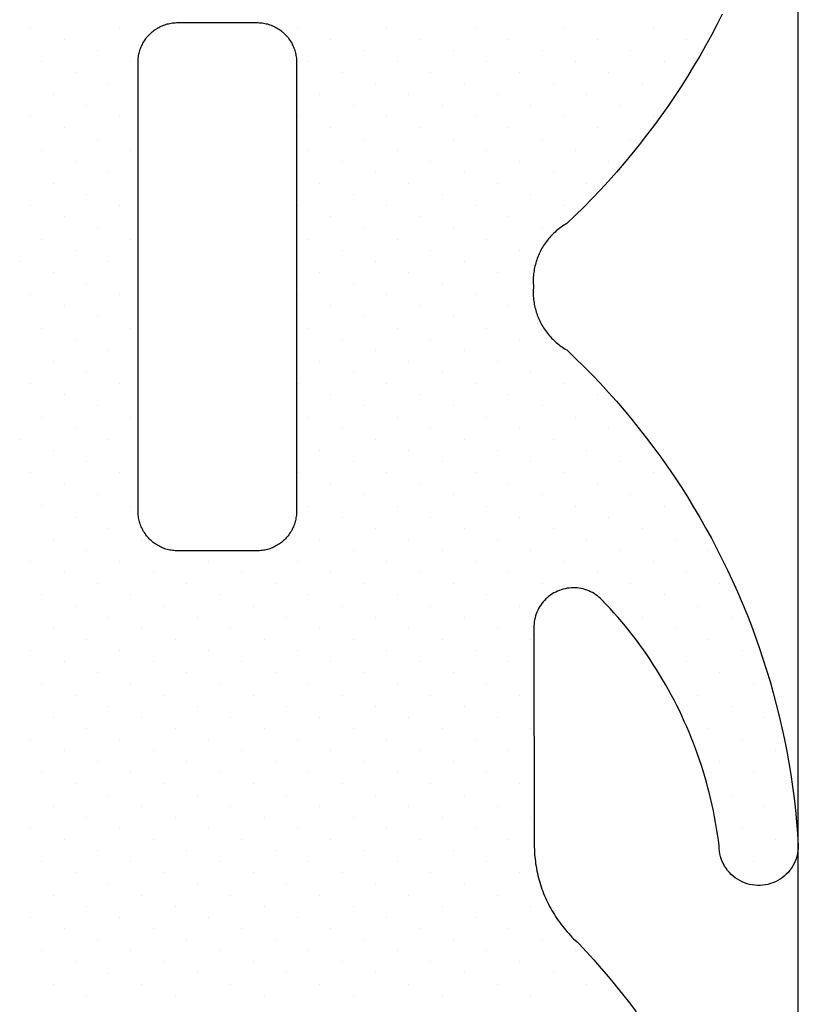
# Model space of a CAD drawing. Header units: millimetres. Extents: x -637441 to -130928, y -380379 to -53767.
# Tile 275 of 390: x -334474.43 to -334468.54, y -166920.69 to -166913.23. Entities that reach past the tile are written whole.
import ezdxf

# ---------------------------------------------------------------- set-up
doc = ezdxf.new("R2010")
doc.units = ezdxf.units.MM
doc.header["$LTSCALE"] = 10
doc.layers.add('CKTEXTY_MALE', color=7, linetype='Continuous', lineweight=25)
doc.layers.add('CrossSectionsGlass', color=4, linetype='Continuous')
doc.layers.add('CrossSectionsGums', color=1, linetype='Continuous')

# ---------------------------------------------------------------- blocks, each defined once
blk = doc.blocks.new('Hatch7761', base_point=(1872.6526, 1395.1029))
at = {"layer": 'CrossSectionsGums', "color": 252, "true_color": 0x848484}
for p, q in [((1253.6317, 1407.014), (1253.6317, 1407.014)), ((1254.3053, 1407.014), (1254.3053, 1407.014)), ((1253.8844, 1406.9299), (1253.8844, 1406.9299)), ((1254.558, 1406.9299), (1254.558, 1406.9299)), ((1254.137, 1406.8457), (1254.137, 1406.8457)), ((1254.8104, 1406.8457), (1254.8104, 1406.8457)), ((1253.7159, 1406.7615), (1253.7159, 1406.7615)), ((1254.3895, 1406.7615), (1254.3895, 1406.7615)), ((1255.0631, 1406.7616), (1255.0631, 1406.7616)), ((1253.9686, 1406.6774), (1253.9686, 1406.6774)), ((1254.6421, 1406.6774), (1254.6421, 1406.6774)), ((1255.3157, 1406.6774), (1255.3157, 1406.6774)), ((1254.2212, 1406.5931), (1254.2212, 1406.5931)), ((1254.8947, 1406.5931), (1254.8947, 1406.5931)), ((1255.5682, 1406.5931), (1255.5682, 1406.5931)), ((1253.8002, 1406.5089), (1253.8002, 1406.5089)), ((1254.4736, 1406.5089), (1254.4736, 1406.5089)), ((1255.1473, 1406.509), (1255.1473, 1406.509)), ((1255.8208, 1406.509), (1255.8208, 1406.509)), ((1254.7263, 1406.4248), (1254.7263, 1406.4248)), ((1255.3998, 1406.4247), (1255.3998, 1406.4247)), ((1256.0734, 1406.4248), (1256.0734, 1406.4248)), ((1254.9789, 1406.3406), (1254.9789, 1406.3406)), ((1255.6523, 1406.3406), (1255.6523, 1406.3406)), ((1256.3259, 1406.3406), (1256.3259, 1406.3406)), ((1255.2314, 1406.2563), (1255.2314, 1406.2563)), ((1255.905, 1406.2565), (1255.905, 1406.2565)), ((1259.946, 1406.2563), (1259.946, 1406.2563)), ((1255.484, 1406.1722), (1255.484, 1406.1722)), ((1256.1576, 1406.1722), (1256.1576, 1406.1722)), ((1259.5251, 1406.1722), (1259.5251, 1406.1722)), ((1255.7366, 1406.088), (1255.7366, 1406.088)), ((1256.41, 1406.088), (1256.41, 1406.088)), ((1259.7777, 1406.088), (1259.7777, 1406.088)), ((1255.3157, 1406.0039), (1255.3157, 1406.0039)), ((1255.9891, 1406.0038), (1255.9891, 1406.0038)), ((1256.6626, 1406.0038), (1256.6626, 1406.0038)), ((1259.3567, 1406.0038), (1259.3567, 1406.0038)), ((1260.0303, 1406.0038), (1260.0303, 1406.0038)), ((1255.5682, 1405.9197), (1255.5682, 1405.9197)), ((1256.2417, 1405.9197), (1256.2417, 1405.9197)), ((1256.9152, 1405.9196), (1256.9152, 1405.9196)), ((1259.6094, 1405.9197), (1259.6094, 1405.9197)), ((1255.8208, 1405.8354), (1255.8208, 1405.8354)), ((1256.4943, 1405.8354), (1256.4943, 1405.8354)), ((1259.1884, 1405.8354), (1259.1884, 1405.8354)), ((1259.8619, 1405.8354), (1259.8619, 1405.8354)), ((1252.7057, 1405.7512), (1252.7057, 1405.7512)), ((1256.0734, 1405.7513), (1256.0734, 1405.7513)), ((1256.7468, 1405.7512), (1256.7468, 1405.7512)), ((1259.4409, 1405.7512), (1259.4409, 1405.7512)), ((1255.6523, 1405.667), (1255.6523, 1405.667)), ((1256.3259, 1405.6671), (1256.3259, 1405.6671)), ((1256.9994, 1405.667), (1256.9994, 1405.667)), ((1259.0199, 1405.667), (1259.0199, 1405.667)), ((1259.6936, 1405.6671), (1259.6936, 1405.6671)), ((1255.9049, 1405.5829), (1255.9049, 1405.5829)), ((1256.5784, 1405.5828), (1256.5784, 1405.5828)), ((1257.252, 1405.5829), (1257.252, 1405.5829)), ((1259.2726, 1405.5829), (1259.2726, 1405.5829)), ((1259.946, 1405.5829), (1259.946, 1405.5829)), ((1252.7899, 1405.4987), (1252.7899, 1405.4987)), ((1256.1575, 1405.4987), (1256.1575, 1405.4987)), ((1256.8311, 1405.4987), (1256.8311, 1405.4987)), ((1258.8516, 1405.4987), (1258.8516, 1405.4987)), ((1259.5251, 1405.4987), (1259.5251, 1405.4987)), ((1253.0426, 1405.4146), (1253.0426, 1405.4146)), ((1256.41, 1405.4144), (1256.41, 1405.4144)), ((1257.0836, 1405.4146), (1257.0836, 1405.4146)), ((1259.1041, 1405.4144), (1259.1041, 1405.4144)), ((1259.7777, 1405.4146), (1259.7777, 1405.4146)), ((1255.9891, 1405.3303), (1255.9891, 1405.3303)), ((1256.6626, 1405.3302), (1256.6626, 1405.3302)), ((1257.3361, 1405.3302), (1257.3361, 1405.3302)), ((1258.6832, 1405.3303), (1258.6832, 1405.3303)), ((1259.3568, 1405.3303), (1259.3568, 1405.3303)), ((1260.0303, 1405.3303), (1260.0303, 1405.3303)), ((1252.8741, 1405.2461), (1252.8741, 1405.2461)), ((1256.2417, 1405.2461), (1256.2417, 1405.2461)), ((1256.9152, 1405.2461), (1256.9152, 1405.2461)), ((1257.5887, 1405.2461), (1257.5887, 1405.2461)), ((1258.9358, 1405.2461), (1258.9358, 1405.2461)), ((1259.6093, 1405.2461), (1259.6093, 1405.2461)), ((1253.1267, 1405.162), (1253.1267, 1405.162)), ((1255.8207, 1405.1619), (1255.8207, 1405.1619)), ((1256.4943, 1405.1619), (1256.4943, 1405.1619)), ((1257.1677, 1405.1619), (1257.1677, 1405.1619)), ((1258.5148, 1405.1619), (1258.5148, 1405.1619)), ((1259.1884, 1405.1619), (1259.1884, 1405.1619)), ((1259.8619, 1405.162), (1259.8619, 1405.162)), ((1252.7058, 1405.0778), (1252.7058, 1405.0778)), ((1253.3793, 1405.0778), (1253.3793, 1405.0778)), ((1254.0527, 1405.0776), (1254.0527, 1405.0776)), ((1254.7263, 1405.0778), (1254.7263, 1405.0778)), ((1255.3998, 1405.0778), (1255.3998, 1405.0778)), ((1256.0732, 1405.0776), (1256.0732, 1405.0776)), ((1256.7468, 1405.0778), (1256.7468, 1405.0778)), ((1257.4203, 1405.0776), (1257.4203, 1405.0776)), ((1258.0939, 1405.0778), (1258.0939, 1405.0778)), ((1258.7675, 1405.0778), (1258.7675, 1405.0778)), ((1259.4409, 1405.0778), (1259.4409, 1405.0778)), ((1252.9583, 1404.9935), (1252.9583, 1404.9935)), ((1253.6318, 1404.9935), (1253.6318, 1404.9935)), ((1254.3053, 1404.9935), (1254.3053, 1404.9935)), ((1254.9789, 1404.9935), (1254.9789, 1404.9935)), ((1255.6523, 1404.9935), (1255.6523, 1404.9935)), ((1256.3259, 1404.9935), (1256.3259, 1404.9935)), ((1256.9994, 1404.9935), (1256.9994, 1404.9935)), ((1257.673, 1404.9935), (1257.673, 1404.9935)), ((1258.3464, 1404.9935), (1258.3464, 1404.9935)), ((1259.02, 1404.9935), (1259.02, 1404.9935)), ((1259.6935, 1404.9935), (1259.6935, 1404.9935)), ((1253.2109, 1404.9094), (1253.2109, 1404.9094)), ((1253.8844, 1404.9093), (1253.8844, 1404.9093)), ((1254.558, 1404.9094), (1254.558, 1404.9094)), ((1255.2314, 1404.9094), (1255.2314, 1404.9094)), ((1255.9049, 1404.9093), (1255.9049, 1404.9093)), ((1256.5785, 1404.9094), (1256.5785, 1404.9094)), ((1257.252, 1404.9093), (1257.252, 1404.9093)), ((1257.9254, 1404.9093), (1257.9254, 1404.9093)), ((1258.599, 1404.9093), (1258.599, 1404.9093)), ((1259.2725, 1404.9093), (1259.2725, 1404.9093)), ((1259.9462, 1404.9094), (1259.9462, 1404.9094)), ((1252.7899, 1404.8252), (1252.7899, 1404.8252)), ((1253.4635, 1404.8252), (1253.4635, 1404.8252)), ((1254.137, 1404.8252), (1254.137, 1404.8252)), ((1254.8105, 1404.8252), (1254.8105, 1404.8252)), ((1255.484, 1404.8252), (1255.484, 1404.8252)), ((1256.1575, 1404.8251), (1256.1575, 1404.8251)), ((1256.8309, 1404.8251), (1256.8309, 1404.8251)), ((1257.5045, 1404.8251), (1257.5045, 1404.8251)), ((1258.1781, 1404.8252), (1258.1781, 1404.8252)), ((1258.8517, 1404.8252), (1258.8517, 1404.8252)), ((1259.5251, 1404.8252), (1259.5251, 1404.8252)), ((1253.0425, 1404.741), (1253.0425, 1404.741)), ((1253.7161, 1404.741), (1253.7161, 1404.741)), ((1254.3895, 1404.741), (1254.3895, 1404.741)), ((1255.063, 1404.741), (1255.063, 1404.741)), ((1255.7366, 1404.741), (1255.7366, 1404.741)), ((1256.41, 1404.741), (1256.41, 1404.741)), ((1257.0836, 1404.741), (1257.0836, 1404.741)), ((1257.7571, 1404.741), (1257.7571, 1404.741)), ((1258.4307, 1404.741), (1258.4307, 1404.741)), ((1259.1041, 1404.741), (1259.1041, 1404.741)), ((1259.7777, 1404.741), (1259.7777, 1404.741)), ((1253.2952, 1404.6569), (1253.2952, 1404.6569)), ((1253.9686, 1404.6569), (1253.9686, 1404.6569)), ((1254.6421, 1404.6567), (1254.6421, 1404.6567)), ((1255.3156, 1404.6567), (1255.3156, 1404.6567)), ((1255.9891, 1404.6567), (1255.9891, 1404.6567)), ((1256.6626, 1404.6567), (1256.6626, 1404.6567)), ((1257.3362, 1404.6567), (1257.3362, 1404.6567)), ((1258.0096, 1404.6567), (1258.0096, 1404.6567)), ((1258.6832, 1404.6567), (1258.6832, 1404.6567)), ((1259.3567, 1404.6567), (1259.3567, 1404.6567)), ((1260.0303, 1404.6567), (1260.0303, 1404.6567)), ((1252.8741, 1404.5726), (1252.8741, 1404.5726)), ((1253.5476, 1404.5725), (1253.5476, 1404.5725)), ((1254.2212, 1404.5726), (1254.2212, 1404.5726)), ((1254.8947, 1404.5726), (1254.8947, 1404.5726)), ((1255.5681, 1404.5725), (1255.5681, 1404.5725)), ((1256.2417, 1404.5726), (1256.2417, 1404.5726)), ((1256.9152, 1404.5725), (1256.9152, 1404.5725)), ((1257.5886, 1404.5725), (1257.5886, 1404.5725)), ((1258.2623, 1404.5726), (1258.2623, 1404.5726)), ((1258.9358, 1404.5726), (1258.9358, 1404.5726)), ((1259.6094, 1404.5726), (1259.6094, 1404.5726)), ((1253.1267, 1404.4884), (1253.1267, 1404.4884)), ((1253.8002, 1404.4884), (1253.8002, 1404.4884)), ((1254.4738, 1404.4884), (1254.4738, 1404.4884)), ((1255.1472, 1404.4884), (1255.1472, 1404.4884)), ((1255.8208, 1404.4884), (1255.8208, 1404.4884)), ((1256.4943, 1404.4884), (1256.4943, 1404.4884)), ((1257.1678, 1404.4884), (1257.1678, 1404.4884)), ((1257.8413, 1404.4884), (1257.8413, 1404.4884)), ((1258.5149, 1404.4884), (1258.5149, 1404.4884)), ((1259.1884, 1404.4884), (1259.1884, 1404.4884)), ((1259.8619, 1404.4884), (1259.8619, 1404.4884)), ((1252.7057, 1404.4042), (1252.7057, 1404.4042)), ((1253.3793, 1404.4042), (1253.3793, 1404.4042)), ((1254.0529, 1404.4043), (1254.0529, 1404.4043)), ((1254.7263, 1404.4043), (1254.7263, 1404.4043)), ((1255.3998, 1404.4042), (1255.3998, 1404.4042)), ((1256.0732, 1404.4042), (1256.0732, 1404.4042)), ((1256.7468, 1404.4042), (1256.7468, 1404.4042)), ((1257.4203, 1404.4042), (1257.4203, 1404.4042)), ((1258.0939, 1404.4042), (1258.0939, 1404.4042)), ((1258.7673, 1404.4042), (1258.7673, 1404.4042)), ((1259.4409, 1404.4042), (1259.4409, 1404.4042)), ((1252.9584, 1404.3201), (1252.9584, 1404.3201)), ((1253.6318, 1404.3201), (1253.6318, 1404.3201)), ((1254.3053, 1404.3199), (1254.3053, 1404.3199)), ((1254.9789, 1404.3201), (1254.9789, 1404.3201)), ((1255.6523, 1404.3199), (1255.6523, 1404.3199)), ((1256.3258, 1404.3199), (1256.3258, 1404.3199)), ((1256.9994, 1404.3199), (1256.9994, 1404.3199)), ((1257.6729, 1404.3199), (1257.6729, 1404.3199)), ((1258.3466, 1404.3201), (1258.3466, 1404.3201)), ((1259.02, 1404.3201), (1259.02, 1404.3201)), ((1259.6935, 1404.3199), (1259.6935, 1404.3199)), ((1253.2109, 1404.2358), (1253.2109, 1404.2358)), ((1253.8844, 1404.2358), (1253.8844, 1404.2358)), ((1254.5579, 1404.2358), (1254.5579, 1404.2358)), ((1255.2313, 1404.2357), (1255.2313, 1404.2357)), ((1255.9049, 1404.2358), (1255.9049, 1404.2358)), ((1256.5785, 1404.2358), (1256.5785, 1404.2358)), ((1257.252, 1404.2358), (1257.252, 1404.2358)), ((1257.9255, 1404.2358), (1257.9255, 1404.2358)), ((1258.599, 1404.2358), (1258.599, 1404.2358)), ((1259.2726, 1404.2358), (1259.2726, 1404.2358)), ((1259.946, 1404.2358), (1259.946, 1404.2358)), ((1252.7899, 1404.1516), (1252.7899, 1404.1516)), ((1253.4635, 1404.1517), (1253.4635, 1404.1517)), ((1254.137, 1404.1516), (1254.137, 1404.1516)), ((1254.8104, 1404.1516), (1254.8104, 1404.1516)), ((1255.484, 1404.1516), (1255.484, 1404.1516)), ((1256.1575, 1404.1516), (1256.1575, 1404.1516)), ((1256.8311, 1404.1516), (1256.8311, 1404.1516)), ((1257.5045, 1404.1516), (1257.5045, 1404.1516)), ((1258.1781, 1404.1516), (1258.1781, 1404.1516)), ((1258.8516, 1404.1516), (1258.8516, 1404.1516)), ((1259.5251, 1404.1516), (1259.5251, 1404.1516)), ((1253.0425, 1404.0674), (1253.0425, 1404.0674)), ((1253.7161, 1404.0675), (1253.7161, 1404.0675)), ((1254.3895, 1404.0675), (1254.3895, 1404.0675)), ((1255.063, 1404.0674), (1255.063, 1404.0674)), ((1255.7366, 1404.0675), (1255.7366, 1404.0675)), ((1256.41, 1404.0674), (1256.41, 1404.0674)), ((1257.0835, 1404.0674), (1257.0835, 1404.0674)), ((1257.7571, 1404.0674), (1257.7571, 1404.0674)), ((1258.4307, 1404.0675), (1258.4307, 1404.0675)), ((1259.1042, 1404.0675), (1259.1042, 1404.0675)), ((1259.7777, 1404.0675), (1259.7777, 1404.0675)), ((1253.295, 1403.9833), (1253.295, 1403.9833)), ((1253.9686, 1403.9833), (1253.9686, 1403.9833)), ((1254.6421, 1403.9833), (1254.6421, 1403.9833)), ((1255.3156, 1403.9832), (1255.3156, 1403.9832)), ((1255.9891, 1403.9833), (1255.9891, 1403.9833)), ((1256.6627, 1403.9833), (1256.6627, 1403.9833)), ((1257.3362, 1403.9833), (1257.3362, 1403.9833)), ((1258.0098, 1403.9833), (1258.0098, 1403.9833)), ((1258.6832, 1403.9833), (1258.6832, 1403.9833)), ((1259.3568, 1403.9833), (1259.3568, 1403.9833)), ((1260.0303, 1403.9833), (1260.0303, 1403.9833)), ((1252.8741, 1403.899), (1252.8741, 1403.899)), ((1253.5477, 1403.8992), (1253.5477, 1403.8992)), ((1254.2212, 1403.8992), (1254.2212, 1403.8992)), ((1254.8947, 1403.899), (1254.8947, 1403.899)), ((1255.5681, 1403.899), (1255.5681, 1403.899)), ((1256.2417, 1403.899), (1256.2417, 1403.899)), ((1256.9152, 1403.899), (1256.9152, 1403.899)), ((1257.5887, 1403.899), (1257.5887, 1403.899)), ((1258.2622, 1403.899), (1258.2622, 1403.899)), ((1258.9358, 1403.899), (1258.9358, 1403.899)), ((1259.6093, 1403.899), (1259.6093, 1403.899)), ((1253.1267, 1403.8149), (1253.1267, 1403.8149)), ((1253.8002, 1403.8148), (1253.8002, 1403.8148)), ((1254.4736, 1403.8148), (1254.4736, 1403.8148)), ((1255.1472, 1403.8148), (1255.1472, 1403.8148)), ((1255.8207, 1403.8148), (1255.8207, 1403.8148)), ((1256.4943, 1403.8148), (1256.4943, 1403.8148)), ((1257.1677, 1403.8148), (1257.1677, 1403.8148)), ((1257.8413, 1403.8148), (1257.8413, 1403.8148)), ((1258.5149, 1403.8149), (1258.5149, 1403.8149)), ((1259.1884, 1403.8148), (1259.1884, 1403.8148)), ((1259.8619, 1403.8149), (1259.8619, 1403.8149)), ((1252.7058, 1403.7307), (1252.7058, 1403.7307)), ((1253.3793, 1403.7307), (1253.3793, 1403.7307)), ((1254.0527, 1403.7307), (1254.0527, 1403.7307)), ((1254.7262, 1403.7306), (1254.7262, 1403.7306)), ((1255.3998, 1403.7307), (1255.3998, 1403.7307)), ((1256.0734, 1403.7307), (1256.0734, 1403.7307)), ((1256.7468, 1403.7307), (1256.7468, 1403.7307)), ((1257.4204, 1403.7307), (1257.4204, 1403.7307)), ((1258.0939, 1403.7307), (1258.0939, 1403.7307)), ((1258.7675, 1403.7307), (1258.7675, 1403.7307)), ((1259.4409, 1403.7307), (1259.4409, 1403.7307)), ((1252.9583, 1403.6465), (1252.9583, 1403.6465)), ((1253.6318, 1403.6465), (1253.6318, 1403.6465)), ((1254.3053, 1403.6465), (1254.3053, 1403.6465)), ((1254.9789, 1403.6465), (1254.9789, 1403.6465)), ((1255.6523, 1403.6465), (1255.6523, 1403.6465)), ((1256.3259, 1403.6465), (1256.3259, 1403.6465)), ((1256.9994, 1403.6465), (1256.9994, 1403.6465)), ((1257.673, 1403.6465), (1257.673, 1403.6465)), ((1258.3464, 1403.6465), (1258.3464, 1403.6465)), ((1259.02, 1403.6465), (1259.02, 1403.6465)), ((1259.6935, 1403.6465), (1259.6935, 1403.6465)), ((1253.2109, 1403.5624), (1253.2109, 1403.5624)), ((1253.8844, 1403.5624), (1253.8844, 1403.5624)), ((1254.5579, 1403.5623), (1254.5579, 1403.5623)), ((1255.2314, 1403.5624), (1255.2314, 1403.5624)), ((1255.9049, 1403.5623), (1255.9049, 1403.5623)), ((1256.5784, 1403.5623), (1256.5784, 1403.5623)), ((1257.252, 1403.5623), (1257.252, 1403.5623)), ((1257.9254, 1403.5623), (1257.9254, 1403.5623)), ((1258.5991, 1403.5624), (1258.5991, 1403.5624)), ((1259.2726, 1403.5624), (1259.2726, 1403.5624)), ((1259.946, 1403.5623), (1259.946, 1403.5623)), ((1252.7899, 1403.4781), (1252.7899, 1403.4781)), ((1253.4635, 1403.4781), (1253.4635, 1403.4781)), ((1254.137, 1403.4781), (1254.137, 1403.4781)), ((1254.8104, 1403.478), (1254.8104, 1403.478)), ((1255.4839, 1403.478), (1255.4839, 1403.478)), ((1256.1576, 1403.4781), (1256.1576, 1403.4781)), ((1256.8311, 1403.4781), (1256.8311, 1403.4781)), ((1257.5046, 1403.4781), (1257.5046, 1403.4781)), ((1258.1781, 1403.4781), (1258.1781, 1403.4781)), ((1258.8516, 1403.478), (1258.8516, 1403.478)), ((1259.5251, 1403.4781), (1259.5251, 1403.4781)), ((1253.0425, 1403.3939), (1253.0425, 1403.3939)), ((1253.7161, 1403.394), (1253.7161, 1403.394)), ((1254.3895, 1403.3939), (1254.3895, 1403.3939)), ((1255.063, 1403.3939), (1255.063, 1403.3939)), ((1255.7366, 1403.3939), (1255.7366, 1403.3939)), ((1256.41, 1403.3939), (1256.41, 1403.3939)), ((1257.0836, 1403.3939), (1257.0836, 1403.3939)), ((1257.7571, 1403.3939), (1257.7571, 1403.3939)), ((1258.4307, 1403.3939), (1258.4307, 1403.3939)), ((1259.1041, 1403.3939), (1259.1041, 1403.3939)), ((1259.7777, 1403.3939), (1259.7777, 1403.3939)), ((1253.295, 1403.3097), (1253.295, 1403.3097)), ((1253.9685, 1403.3097), (1253.9685, 1403.3097)), ((1254.6421, 1403.3097), (1254.6421, 1403.3097)), ((1255.3156, 1403.3097), (1255.3156, 1403.3097)), ((1255.9891, 1403.3097), (1255.9891, 1403.3097)), ((1256.6626, 1403.3097), (1256.6626, 1403.3097)), ((1257.3362, 1403.3097), (1257.3362, 1403.3097)), ((1258.0096, 1403.3097), (1258.0096, 1403.3097)), ((1258.6832, 1403.3097), (1258.6832, 1403.3097)), ((1259.3568, 1403.3098), (1259.3568, 1403.3098)), ((1260.0303, 1403.3098), (1260.0303, 1403.3098)), ((1252.8741, 1403.2256), (1252.8741, 1403.2256)), ((1253.5476, 1403.2256), (1253.5476, 1403.2256)), ((1254.2211, 1403.2255), (1254.2211, 1403.2255)), ((1254.8947, 1403.2256), (1254.8947, 1403.2256)), ((1255.5681, 1403.2255), (1255.5681, 1403.2255)), ((1253.1267, 1403.1414), (1253.1267, 1403.1414)), ((1253.8002, 1403.1414), (1253.8002, 1403.1414)), ((1254.4738, 1403.1414), (1254.4738, 1403.1414)), ((1255.1472, 1403.1414), (1255.1472, 1403.1414)), ((1255.8208, 1403.1414), (1255.8208, 1403.1414)), ((1252.7058, 1403.0573), (1252.7058, 1403.0573)), ((1253.3793, 1403.0573), (1253.3793, 1403.0573)), ((1254.0527, 1403.0571), (1254.0527, 1403.0571)), ((1254.7262, 1403.0571), (1254.7262, 1403.0571)), ((1255.3998, 1403.0571), (1255.3998, 1403.0571)), ((1256.0732, 1403.0571), (1256.0732, 1403.0571)), ((1252.9584, 1402.973), (1252.9584, 1402.973)), ((1253.6318, 1402.973), (1253.6318, 1402.973)), ((1254.3053, 1402.9729), (1254.3053, 1402.9729)), ((1254.9788, 1402.9729), (1254.9788, 1402.9729)), ((1255.6523, 1402.9729), (1255.6523, 1402.9729)), ((1253.2108, 1402.8888), (1253.2108, 1402.8888)), ((1253.8844, 1402.8888), (1253.8844, 1402.8888)), ((1254.5579, 1402.8888), (1254.5579, 1402.8888)), ((1255.2314, 1402.8888), (1255.2314, 1402.8888)), ((1255.9049, 1402.8888), (1255.9049, 1402.8888)), ((1252.7899, 1402.8046), (1252.7899, 1402.8046)), ((1253.4634, 1402.8046), (1253.4634, 1402.8046)), ((1254.137, 1402.8046), (1254.137, 1402.8046)), ((1254.8104, 1402.8046), (1254.8104, 1402.8046)), ((1255.484, 1402.8046), (1255.484, 1402.8046)), ((1253.0425, 1402.7205), (1253.0425, 1402.7205)), ((1253.7159, 1402.7203), (1253.7159, 1402.7203)), ((1254.3895, 1402.7205), (1254.3895, 1402.7205)), ((1255.063, 1402.7203), (1255.063, 1402.7203)), ((1255.7365, 1402.7203), (1255.7365, 1402.7203)), ((1253.295, 1402.6362), (1253.295, 1402.6362)), ((1253.9686, 1402.6362), (1253.9686, 1402.6362)), ((1254.6421, 1402.6362), (1254.6421, 1402.6362)), ((1255.3157, 1402.6362), (1255.3157, 1402.6362)), ((1255.9891, 1402.6362), (1255.9891, 1402.6362)), ((1252.8741, 1402.5521), (1252.8741, 1402.5521)), ((1253.5476, 1402.552), (1253.5476, 1402.552)), ((1254.2211, 1402.552), (1254.2211, 1402.552)), ((1254.8947, 1402.552), (1254.8947, 1402.552)), ((1255.5681, 1402.552), (1255.5681, 1402.552)), ((1253.1267, 1402.4679), (1253.1267, 1402.4679)), ((1253.8002, 1402.4678), (1253.8002, 1402.4678)), ((1254.4736, 1402.4678), (1254.4736, 1402.4678)), ((1255.1472, 1402.4678), (1255.1472, 1402.4678)), ((1255.8207, 1402.4678), (1255.8207, 1402.4678)), ((1252.7057, 1402.3837), (1252.7057, 1402.3837)), ((1253.3792, 1402.3835), (1253.3792, 1402.3835)), ((1254.0527, 1402.3837), (1254.0527, 1402.3837)), ((1254.7263, 1402.3837), (1254.7263, 1402.3837)), ((1255.3998, 1402.3837), (1255.3998, 1402.3837)), ((1252.9583, 1402.2994), (1252.9583, 1402.2994)), ((1253.6318, 1402.2994), (1253.6318, 1402.2994)), ((1254.3053, 1402.2994), (1254.3053, 1402.2994)), ((1254.9789, 1402.2994), (1254.9789, 1402.2994)), ((1255.6523, 1402.2994), (1255.6523, 1402.2994)), ((1253.2108, 1402.2152), (1253.2108, 1402.2152)), ((1253.8844, 1402.2153), (1253.8844, 1402.2153)), ((1254.5579, 1402.2152), (1254.5579, 1402.2152)), ((1255.2313, 1402.2152), (1255.2313, 1402.2152)), ((1255.9049, 1402.2152), (1255.9049, 1402.2152)), ((1252.7899, 1402.1311), (1252.7899, 1402.1311)), ((1253.4634, 1402.131), (1253.4634, 1402.131)), ((1254.137, 1402.1311), (1254.137, 1402.1311)), ((1254.8105, 1402.1311), (1254.8105, 1402.1311)), ((1255.484, 1402.1311), (1255.484, 1402.1311)), ((1256.1576, 1402.1311), (1256.1576, 1402.1311)), ((1253.0425, 1402.0469), (1253.0425, 1402.0469)), ((1253.7159, 1402.0469), (1253.7159, 1402.0469)), ((1254.3895, 1402.0469), (1254.3895, 1402.0469)), ((1255.063, 1402.0469), (1255.063, 1402.0469)), ((1255.7366, 1402.0469), (1255.7366, 1402.0469)), ((1256.41, 1402.0469), (1256.41, 1402.0469)), ((1257.0836, 1402.0469), (1257.0836, 1402.0469)), ((1257.7571, 1402.0469), (1257.7571, 1402.0469)), ((1258.4307, 1402.0469), (1258.4307, 1402.0469)), ((1259.1042, 1402.047), (1259.1042, 1402.047)), ((1259.7777, 1402.0469), (1259.7777, 1402.0469)), ((1253.295, 1401.9626), (1253.295, 1401.9626)), ((1253.9685, 1401.9626), (1253.9685, 1401.9626)), ((1254.6421, 1401.9626), (1254.6421, 1401.9626)), ((1255.3156, 1401.9626), (1255.3156, 1401.9626)), ((1255.9891, 1401.9626), (1255.9891, 1401.9626)), ((1256.6627, 1401.9628), (1256.6627, 1401.9628)), ((1257.3362, 1401.9628), (1257.3362, 1401.9628)), ((1258.0098, 1401.9628), (1258.0098, 1401.9628)), ((1258.6832, 1401.9628), (1258.6832, 1401.9628)), ((1259.3567, 1401.9626), (1259.3567, 1401.9626)), ((1260.0303, 1401.9628), (1260.0303, 1401.9628)), ((1252.874, 1401.8784), (1252.874, 1401.8784)), ((1253.5476, 1401.8785), (1253.5476, 1401.8785)), ((1254.2212, 1401.8785), (1254.2212, 1401.8785)), ((1254.8947, 1401.8785), (1254.8947, 1401.8785)), ((1255.5682, 1401.8785), (1255.5682, 1401.8785)), ((1256.2417, 1401.8785), (1256.2417, 1401.8785)), ((1256.9153, 1401.8785), (1256.9153, 1401.8785)), ((1257.5887, 1401.8785), (1257.5887, 1401.8785)), ((1258.2623, 1401.8785), (1258.2623, 1401.8785)), ((1258.9358, 1401.8785), (1258.9358, 1401.8785)), ((1259.6093, 1401.8784), (1259.6093, 1401.8784)), ((1253.1267, 1401.7943), (1253.1267, 1401.7943)), ((1253.8002, 1401.7943), (1253.8002, 1401.7943)), ((1254.4738, 1401.7943), (1254.4738, 1401.7943)), ((1255.1472, 1401.7943), (1255.1472, 1401.7943)), ((1255.8208, 1401.7943), (1255.8208, 1401.7943)), ((1256.4943, 1401.7943), (1256.4943, 1401.7943)), ((1257.1677, 1401.7943), (1257.1677, 1401.7943)), ((1257.8413, 1401.7943), (1257.8413, 1401.7943)), ((1258.5148, 1401.7943), (1258.5148, 1401.7943)), ((1259.1884, 1401.7943), (1259.1884, 1401.7943)), ((1259.8618, 1401.7943), (1259.8618, 1401.7943)), ((1252.7057, 1401.7101), (1252.7057, 1401.7101)), ((1253.3793, 1401.7102), (1253.3793, 1401.7102)), ((1254.0527, 1401.7101), (1254.0527, 1401.7101)), ((1254.7262, 1401.7101), (1254.7262, 1401.7101)), ((1255.3998, 1401.7101), (1255.3998, 1401.7101)), ((1256.0732, 1401.7101), (1256.0732, 1401.7101)), ((1256.7469, 1401.7102), (1256.7469, 1401.7102)), ((1257.4204, 1401.7102), (1257.4204, 1401.7102)), ((1258.0939, 1401.7101), (1258.0939, 1401.7101)), ((1258.7675, 1401.7102), (1258.7675, 1401.7102)), ((1259.4409, 1401.7101), (1259.4409, 1401.7101)), ((1252.9583, 1401.6259), (1252.9583, 1401.6259)), ((1253.6317, 1401.6259), (1253.6317, 1401.6259)), ((1254.3054, 1401.626), (1254.3054, 1401.626)), ((1254.9789, 1401.626), (1254.9789, 1401.626)), ((1255.6525, 1401.626), (1255.6525, 1401.626)), ((1256.3259, 1401.626), (1256.3259, 1401.626)), ((1256.9994, 1401.626), (1256.9994, 1401.626)), ((1257.673, 1401.626), (1257.673, 1401.626)), ((1258.3464, 1401.626), (1258.3464, 1401.626)), ((1259.0199, 1401.6259), (1259.0199, 1401.6259)), ((1259.6935, 1401.626), (1259.6935, 1401.626)), ((1253.2108, 1401.5417), (1253.2108, 1401.5417)), ((1253.8844, 1401.5417), (1253.8844, 1401.5417)), ((1254.5579, 1401.5417), (1254.5579, 1401.5417)), ((1255.2314, 1401.5417), (1255.2314, 1401.5417)), ((1255.9049, 1401.5417), (1255.9049, 1401.5417)), ((1256.5785, 1401.5417), (1256.5785, 1401.5417)), ((1257.252, 1401.5417), (1257.252, 1401.5417)), ((1257.9255, 1401.5417), (1257.9255, 1401.5417)), ((1258.599, 1401.5417), (1258.599, 1401.5417)), ((1259.2726, 1401.5417), (1259.2726, 1401.5417)), ((1259.946, 1401.5417), (1259.946, 1401.5417)), ((1252.7899, 1401.4575), (1252.7899, 1401.4575)), ((1253.4634, 1401.4575), (1253.4634, 1401.4575)), ((1254.137, 1401.4575), (1254.137, 1401.4575)), ((1254.8104, 1401.4575), (1254.8104, 1401.4575)), ((1255.484, 1401.4575), (1255.484, 1401.4575)), ((1256.1575, 1401.4575), (1256.1575, 1401.4575)), ((1256.8311, 1401.4576), (1256.8311, 1401.4576)), ((1257.5046, 1401.4576), (1257.5046, 1401.4576)), ((1258.1781, 1401.4576), (1258.1781, 1401.4576)), ((1258.8516, 1401.4575), (1258.8516, 1401.4575)), ((1259.525, 1401.4575), (1259.525, 1401.4575)), ((1253.0425, 1401.3734), (1253.0425, 1401.3734)), ((1253.7159, 1401.3733), (1253.7159, 1401.3733)), ((1254.3895, 1401.3734), (1254.3895, 1401.3734)), ((1255.0631, 1401.3734), (1255.0631, 1401.3734)), ((1255.7366, 1401.3734), (1255.7366, 1401.3734)), ((1256.4102, 1401.3734), (1256.4102, 1401.3734)), ((1257.0836, 1401.3734), (1257.0836, 1401.3734)), ((1257.7572, 1401.3734), (1257.7572, 1401.3734)), ((1258.4307, 1401.3734), (1258.4307, 1401.3734)), ((1259.1041, 1401.3733), (1259.1041, 1401.3733)), ((1259.7776, 1401.3733), (1259.7776, 1401.3733)), ((1253.295, 1401.2892), (1253.295, 1401.2892)), ((1253.9686, 1401.2892), (1253.9686, 1401.2892)), ((1254.6421, 1401.2892), (1254.6421, 1401.2892)), ((1255.3157, 1401.2892), (1255.3157, 1401.2892)), ((1255.9891, 1401.2892), (1255.9891, 1401.2892)), ((1256.6626, 1401.2892), (1256.6626, 1401.2892)), ((1257.3362, 1401.2892), (1257.3362, 1401.2892)), ((1258.0096, 1401.2892), (1258.0096, 1401.2892)), ((1258.6831, 1401.2891), (1258.6831, 1401.2891)), ((1259.3567, 1401.2892), (1259.3567, 1401.2892)), ((1260.0303, 1401.2892), (1260.0303, 1401.2892)), ((1256.9153, 1401.2051), (1256.9153, 1401.2051)), ((1258.2623, 1401.2051), (1258.2623, 1401.2051))]:
    blk.add_line(p, q, dxfattribs=at)
blk = doc.blocks.new('120903', base_point=(1252.6524, 1400.1029))
at = {"layer": 'CrossSectionsGums', "color": 1, "flags": 128}
for points in [[(1260.1353, 1406.5273), (1260.0547, 1406.4866), (1259.9747, 1406.4443), (1259.8955, 1406.4009), (1259.817, 1406.3562), (1259.7393, 1406.3102), (1259.6622, 1406.2631), (1259.5861, 1406.2146), (1259.5106, 1406.1648), (1259.4359, 1406.114), (1259.3622, 1406.0619), (1259.2892, 1406.0085), (1259.2172, 1405.9541), (1259.1459, 1405.8984), (1259.0757, 1405.8418), (1259.0062, 1405.7838), (1258.9379, 1405.7249), (1258.8704, 1405.6648), (1258.804, 1405.6036), (1258.7384, 1405.5414), (1258.674, 1405.478), (1258.6106, 1405.4137), (1258.5481, 1405.3484), (1258.5481, 1405.3484), (1258.542, 1405.3379), (1258.5356, 1405.3276), (1258.5291, 1405.3174), (1258.5222, 1405.3074), (1258.5151, 1405.2976), (1258.5078, 1405.2878), (1258.5002, 1405.2784), (1258.4924, 1405.269), (1258.4844, 1405.26), (1258.4762, 1405.2511), (1258.4678, 1405.2423), (1258.4591, 1405.2339), (1258.4502, 1405.2256), (1258.4412, 1405.2175), (1258.4319, 1405.2096), (1258.4225, 1405.202), (1258.4128, 1405.1946), (1258.4031, 1405.1875), (1258.3931, 1405.1805), (1258.3829, 1405.1738), (1258.3726, 1405.1675), (1258.3622, 1405.1613), (1258.3516, 1405.1554), (1258.3408, 1405.1497), (1258.33, 1405.1443), (1258.319, 1405.1392), (1258.3079, 1405.1343), (1258.2966, 1405.1298), (1258.2853, 1405.1254), (1258.2738, 1405.1213), (1258.2623, 1405.1177), (1258.2506, 1405.1141), (1258.239, 1405.111), (1258.2272, 1405.108), (1258.2153, 1405.1053), (1258.2034, 1405.103), (1258.1914, 1405.1011), (1258.1794, 1405.0992), (1258.1674, 1405.0978), (1258.1553, 1405.0967), (1258.1432, 1405.0957), (1258.1311, 1405.0952), (1258.119, 1405.0948), (1258.1068, 1405.0948), (1258.0947, 1405.0952), (1258.0826, 1405.0958), (1258.0704, 1405.0967), (1258.0704, 1405.0967), (1258.0583, 1405.0958), (1258.0463, 1405.0952), (1258.0342, 1405.0948), (1258.022, 1405.0948), (1258.0099, 1405.0952), (1257.9977, 1405.0957), (1257.9856, 1405.0967), (1257.9735, 1405.0978), (1257.9615, 1405.0992), (1257.9495, 1405.1011), (1257.9375, 1405.103), (1257.9257, 1405.1053), (1257.9138, 1405.108), (1257.902, 1405.111), (1257.8903, 1405.1141), (1257.8787, 1405.1177), (1257.8672, 1405.1213), (1257.8557, 1405.1254), (1257.8444, 1405.1298), (1257.8331, 1405.1343), (1257.822, 1405.1392), (1257.811, 1405.1443), (1257.8002, 1405.1497), (1257.7894, 1405.1554), (1257.7788, 1405.1613), (1257.7683, 1405.1675), (1257.7581, 1405.1738), (1257.7479, 1405.1805), (1257.7379, 1405.1875), (1257.7281, 1405.1946), (1257.7185, 1405.202), (1257.7091, 1405.2096), (1257.6998, 1405.2175), (1257.6908, 1405.2256), (1257.6819, 1405.2339), (1257.6732, 1405.2423), (1257.6648, 1405.2511), (1257.6566, 1405.26), (1257.6486, 1405.269), (1257.6407, 1405.2784), (1257.6332, 1405.2878), (1257.6259, 1405.2976), (1257.6188, 1405.3074), (1257.6119, 1405.3174), (1257.6053, 1405.3276), (1257.5989, 1405.3379), (1257.5928, 1405.3484), (1257.5928, 1405.3484), (1257.5304, 1405.4137), (1257.467, 1405.478), (1257.4025, 1405.5414), (1257.337, 1405.6036), (1257.2705, 1405.6648), (1257.2031, 1405.7249), (1257.1346, 1405.7838), (1257.0653, 1405.8418), (1256.995, 1405.8984), (1256.9238, 1405.9541), (1256.8518, 1406.0085), (1256.7788, 1406.0619), (1256.705, 1406.114), (1256.6304, 1406.1648), (1256.5549, 1406.2146), (1256.4786, 1406.2631), (1256.4016, 1406.3102), (1256.3239, 1406.3562), (1256.2454, 1406.4009), (1256.1661, 1406.4443), (1256.0863, 1406.4866), (1256.0057, 1406.5273), (1255.9244, 1406.5669), (1255.8427, 1406.6052), (1255.7601, 1406.6421), (1255.6771, 1406.6776), (1255.5935, 1406.7119), (1255.5094, 1406.7448), (1255.4247, 1406.7762), (1255.3396, 1406.8064), (1255.2539, 1406.8352), (1255.1678, 1406.8625), (1255.0813, 1406.8885), (1254.9944, 1406.9131), (1254.9071, 1406.9363), (1254.8193, 1406.958), (1254.7313, 1406.9784), (1254.6431, 1406.9973), (1254.5543, 1407.0148), (1254.4655, 1407.0309), (1254.3763, 1407.0455), (1254.287, 1407.0587), (1254.1974, 1407.0704), (1254.1077, 1407.0807), (1254.0177, 1407.0895), (1253.9276, 1407.0969), (1253.8375, 1407.1028), (1253.8375, 1407.1028), (1253.8175, 1407.1022), (1253.7975, 1407.1002), (1253.7777, 1407.0969), (1253.7583, 1407.0923), (1253.7391, 1407.0864), (1253.7203, 1407.0792), (1253.7021, 1407.0708), (1253.6846, 1407.0613), (1253.6676, 1407.0504), (1253.6515, 1407.0386), (1253.6361, 1407.0256), (1253.6217, 1407.0118), (1253.6083, 1406.9969), (1253.5958, 1406.9812), (1253.5844, 1406.9647), (1253.5741, 1406.9475), (1253.5651, 1406.9296), (1253.5573, 1406.9111), (1253.5505, 1406.8922), (1253.5453, 1406.8729), (1253.5413, 1406.8533), (1253.5386, 1406.8334), (1253.5371, 1406.8134), (1253.5371, 1406.7933), (1253.5385, 1406.7733), (1253.541, 1406.7534), (1253.545, 1406.7338), (1253.5503, 1406.7145), (1253.5568, 1406.6956), (1253.5646, 1406.677), (1253.5736, 1406.6592), (1253.5837, 1406.6418), (1253.5951, 1406.6254), (1253.6075, 1406.6096), (1253.6208, 1406.5947), (1253.6353, 1406.5807), (1253.6506, 1406.5677), (1253.6667, 1406.5558), (1253.6836, 1406.545), (1253.7012, 1406.5353), (1253.7194, 1406.5269), (1253.738, 1406.5197), (1253.7572, 1406.5137), (1253.7766, 1406.5089), (1253.7964, 1406.5056), (1253.8163, 1406.5035), (1253.8364, 1406.5028), (1253.8364, 1406.5028), (1253.8807, 1406.4972), (1253.9249, 1406.4908), (1253.9691, 1406.484), (1254.0132, 1406.4764), (1254.0571, 1406.4684), (1254.101, 1406.4596), (1254.1447, 1406.4503), (1254.1881, 1406.4404), (1254.2316, 1406.4298), (1254.2749, 1406.4187), (1254.318, 1406.407), (1254.361, 1406.3947), (1254.4037, 1406.3818), (1254.4463, 1406.3683), (1254.4888, 1406.3542), (1254.5309, 1406.3396), (1254.5729, 1406.3243), (1254.6147, 1406.3085), (1254.6562, 1406.2921), (1254.6976, 1406.2751), (1254.7388, 1406.2577), (1254.7795, 1406.2395), (1254.8202, 1406.2208), (1254.8605, 1406.2017), (1254.9006, 1406.1819), (1254.9404, 1406.1616), (1254.9799, 1406.1407), (1255.019, 1406.1193), (1255.058, 1406.0973), (1255.0967, 1406.0748), (1255.1349, 1406.0519), (1255.1729, 1406.0283), (1255.2106, 1406.0043), (1255.2479, 1405.9796), (1255.2848, 1405.9546), (1255.3214, 1405.929), (1255.3577, 1405.9028), (1255.3937, 1405.8762), (1255.4292, 1405.8491), (1255.4644, 1405.8215), (1255.499, 1405.7935), (1255.5334, 1405.765), (1255.5675, 1405.736), (1255.6011, 1405.7065), (1255.6342, 1405.6765), (1255.667, 1405.6461), (1255.6993, 1405.6154), (1255.6993, 1405.6154), (1255.71, 1405.6045), (1255.7201, 1405.5931), (1255.7295, 1405.5813), (1255.7384, 1405.569), (1255.7467, 1405.5562), (1255.7543, 1405.543), (1255.7612, 1405.5294), (1255.7675, 1405.5156), (1255.7729, 1405.5015), (1255.7777, 1405.4869), (1255.7817, 1405.4723), (1255.7852, 1405.4575), (1255.7876, 1405.4425), (1255.7894, 1405.4275), (1255.7904, 1405.4122), (1255.7908, 1405.3971), (1255.7902, 1405.3818), (1255.7889, 1405.3667), (1255.7869, 1405.3517), (1255.7841, 1405.3367), (1255.7805, 1405.3219), (1255.7761, 1405.3074), (1255.7711, 1405.2931), (1255.7654, 1405.2789), (1255.7589, 1405.2653), (1255.7517, 1405.2518), (1255.7439, 1405.2388), (1255.7355, 1405.2262), (1255.7263, 1405.214), (1255.7167, 1405.2023), (1255.7063, 1405.191), (1255.6956, 1405.1804), (1255.6842, 1405.1703), (1255.6722, 1405.1609), (1255.6599, 1405.152), (1255.6472, 1405.1437), (1255.634, 1405.1361), (1255.6205, 1405.1292), (1255.6066, 1405.1229), (1255.5924, 1405.1174), (1255.578, 1405.1127), (1255.5634, 1405.1086), (1255.5486, 1405.1053), (1255.5336, 1405.1028), (1255.5184, 1405.101), (1255.5033, 1405.1), (1255.4882, 1405.0997), (1255.4882, 1405.0997), (1253.8442, 1405.1028), (1253.8263, 1405.103), (1253.8082, 1405.1035), (1253.7903, 1405.1044), (1253.7723, 1405.1055), (1253.7545, 1405.1071), (1253.7366, 1405.1088), (1253.7188, 1405.111), (1253.7009, 1405.1134), (1253.6832, 1405.1162), (1253.6655, 1405.1193), (1253.6478, 1405.1227), (1253.6302, 1405.1263), (1253.6128, 1405.1304), (1253.5953, 1405.1348), (1253.578, 1405.1394), (1253.5607, 1405.1444), (1253.5436, 1405.1497), (1253.5265, 1405.1553), (1253.5095, 1405.1611), (1253.4926, 1405.1674), (1253.4758, 1405.1738), (1253.4592, 1405.1807), (1253.4427, 1405.1877), (1253.4264, 1405.1952), (1253.41, 1405.2029), (1253.394, 1405.2108), (1253.3781, 1405.2191), (1253.3622, 1405.2277), (1253.3466, 1405.2365), (1253.3311, 1405.2456), (1253.3158, 1405.255), (1253.3007, 1405.2646), (1253.2856, 1405.2747), (1253.2709, 1405.2848), (1253.2562, 1405.2953), (1253.2418, 1405.306), (1253.2277, 1405.317), (1253.2136, 1405.3282), (1253.1998, 1405.3397), (1253.1862, 1405.3514), (1253.1727, 1405.3634), (1253.1595, 1405.3757), (1253.1466, 1405.3882), (1253.1339, 1405.4008), (1253.1215, 1405.4137), (1253.1091, 1405.4269), (1253.0972, 1405.4402), (1253.0972, 1405.4402), (1253.0352, 1405.4976), (1252.9725, 1405.5542), (1252.9091, 1405.6099), (1252.8448, 1405.6647), (1252.7799, 1405.7188), (1252.7142, 1405.7717), (1252.6478, 1405.824), (1252.5808, 1405.8752)], [(1259.7705, 1403.3021), (1256.3705, 1403.3021), (1256.3605, 1403.302), (1256.3505, 1403.3015), (1256.3405, 1403.3007), (1256.3304, 1403.2994), (1256.3206, 1403.298), (1256.3107, 1403.2961), (1256.3009, 1403.2939), (1256.2913, 1403.2915), (1256.2816, 1403.2887), (1256.2721, 1403.2855), (1256.2627, 1403.2821), (1256.2534, 1403.2783), (1256.2443, 1403.2743), (1256.2352, 1403.2699), (1256.2263, 1403.2653), (1256.2177, 1403.2603), (1256.2091, 1403.255), (1256.2007, 1403.2495), (1256.1925, 1403.2437), (1256.1846, 1403.2377), (1256.1768, 1403.2313), (1256.1692, 1403.2246), (1256.1619, 1403.2178), (1256.1548, 1403.2107), (1256.1479, 1403.2034), (1256.1414, 1403.1959), (1256.135, 1403.1881), (1256.1289, 1403.1802), (1256.1232, 1403.172), (1256.1177, 1403.1636), (1256.1123, 1403.155), (1256.1074, 1403.1464), (1256.1028, 1403.1375), (1256.0984, 1403.1284), (1256.0942, 1403.1193), (1256.0906, 1403.11), (1256.087, 1403.1006), (1256.084, 1403.0911), (1256.0812, 1403.0814), (1256.0786, 1403.0718), (1256.0765, 1403.0619), (1256.0747, 1403.0521), (1256.0731, 1403.0421), (1256.072, 1403.0322), (1256.0712, 1403.0222), (1256.0707, 1403.0122), (1256.0704, 1403.0022), (1256.0704, 1403.0022), (1256.0704, 1402.4022), (1256.0707, 1402.3921), (1256.0712, 1402.3821), (1256.072, 1402.3722), (1256.0731, 1402.3622), (1256.0747, 1402.3523), (1256.0765, 1402.3424), (1256.0786, 1402.3326), (1256.0812, 1402.3229), (1256.084, 1402.3132), (1256.087, 1402.3037), (1256.0906, 1402.2943), (1256.0942, 1402.285), (1256.0984, 1402.2759), (1256.1028, 1402.2668), (1256.1074, 1402.2581), (1256.1123, 1402.2493), (1256.1177, 1402.2407), (1256.1232, 1402.2324), (1256.1289, 1402.2242), (1256.135, 1402.2163), (1256.1414, 1402.2085), (1256.1479, 1402.2009), (1256.1548, 1402.1936), (1256.1619, 1402.1865), (1256.1692, 1402.1797), (1256.1768, 1402.1731), (1256.1846, 1402.1667), (1256.1925, 1402.1606), (1256.2007, 1402.1548), (1256.2091, 1402.1493), (1256.2177, 1402.144), (1256.2263, 1402.139), (1256.2352, 1402.1344), (1256.2443, 1402.13), (1256.2534, 1402.126), (1256.2627, 1402.1222), (1256.2721, 1402.1188), (1256.2816, 1402.1156), (1256.2913, 1402.1128), (1256.3009, 1402.1104), (1256.3107, 1402.1082), (1256.3206, 1402.1063), (1256.3304, 1402.1049), (1256.3405, 1402.1036), (1256.3505, 1402.1028), (1256.3605, 1402.1023), (1256.3705, 1402.1022), (1256.3705, 1402.1022), (1259.7705, 1402.1022), (1259.7805, 1402.1023), (1259.7905, 1402.1028), (1259.8005, 1402.1036), (1259.8104, 1402.1049), (1259.8204, 1402.1063), (1259.8302, 1402.1082), (1259.8401, 1402.1104), (1259.8497, 1402.1128), (1259.8594, 1402.1156), (1259.8689, 1402.1188), (1259.8783, 1402.1222), (1259.8876, 1402.126), (1259.8967, 1402.13), (1259.9058, 1402.1344), (1259.9147, 1402.139), (1259.9233, 1402.144), (1259.9319, 1402.1493), (1259.9403, 1402.1548), (1259.9485, 1402.1606), (1259.9564, 1402.1667), (1259.9641, 1402.1731), (1259.9717, 1402.1797), (1259.979, 1402.1865), (1259.9861, 1402.1936), (1259.9929, 1402.2009), (1259.9996, 1402.2085), (1260.006, 1402.2163), (1260.012, 1402.2242), (1260.0178, 1402.2324), (1260.0233, 1402.2407), (1260.0286, 1402.2493), (1260.0336, 1402.2581), (1260.0382, 1402.2668), (1260.0426, 1402.2759), (1260.0466, 1402.285), (1260.0504, 1402.2943), (1260.0538, 1402.3037), (1260.057, 1402.3132), (1260.0598, 1402.3229), (1260.0623, 1402.3326), (1260.0645, 1402.3424), (1260.0663, 1402.3523), (1260.0677, 1402.3622), (1260.069, 1402.3722), (1260.0698, 1402.3821), (1260.0703, 1402.3921), (1260.0704, 1402.4022), (1260.0704, 1402.4022), (1260.0704, 1403.0022), (1260.0703, 1403.0122), (1260.0698, 1403.0222), (1260.069, 1403.0322), (1260.0677, 1403.0421), (1260.0663, 1403.0521), (1260.0645, 1403.0619), (1260.0623, 1403.0718), (1260.0598, 1403.0814), (1260.057, 1403.0911), (1260.0538, 1403.1006), (1260.0504, 1403.11), (1260.0466, 1403.1193), (1260.0426, 1403.1284), (1260.0382, 1403.1375), (1260.0336, 1403.1464), (1260.0286, 1403.155), (1260.0233, 1403.1636), (1260.0178, 1403.172), (1260.012, 1403.1802), (1260.006, 1403.1881), (1259.9996, 1403.1959), (1259.9929, 1403.2034), (1259.9861, 1403.2107), (1259.979, 1403.2178), (1259.9717, 1403.2246), (1259.9641, 1403.2313), (1259.9564, 1403.2377), (1259.9485, 1403.2437), (1259.9403, 1403.2495), (1259.9319, 1403.255), (1259.9233, 1403.2603), (1259.9147, 1403.2653), (1259.9058, 1403.2699), (1259.8967, 1403.2743), (1259.8876, 1403.2783), (1259.8783, 1403.2821), (1259.8689, 1403.2855), (1259.8594, 1403.2887), (1259.8497, 1403.2915), (1259.8401, 1403.2939), (1259.8302, 1403.2961), (1259.8204, 1403.298), (1259.8104, 1403.2994), (1259.8005, 1403.3007), (1259.7905, 1403.3015), (1259.7805, 1403.302), (1259.7705, 1403.3021), (1259.7705, 1403.3021)]]:
    blk.add_lwpolyline(points, dxfattribs=at)
at = {"layer": 'CrossSectionsGums'}
blk.add_blockref('Hatch7761', (1872.6526, 1395.1029), dxfattribs=at)

msp = doc.modelspace()

# ---------------------------------------------------------------- linework, layer by layer
at = {"layer": 'CKTEXTY_MALE', "color": 7}
msp.add_circle((-334499.9188, -166481.6349), 613.6385, dxfattribs=at)
at = {"layer": 'CrossSectionsGlass', "color": 1}
msp.add_line((-334468.5357, -169756.4736), (-334468.5357, -166905.674), dxfattribs=at)
msp.add_line((-334468.5357, -169756.4736), (-334468.5357, -166905.674), dxfattribs=at)

# ---------------------------------------------------------------- block references
at = {"layer": 'CrossSectionsGums', "color": 1, "yscale": -1, "rotation": 90}
msp.add_blockref('120903', (-334475.5357, -166920.6742), dxfattribs=at)

doc.saveas('drawing.dxf')
